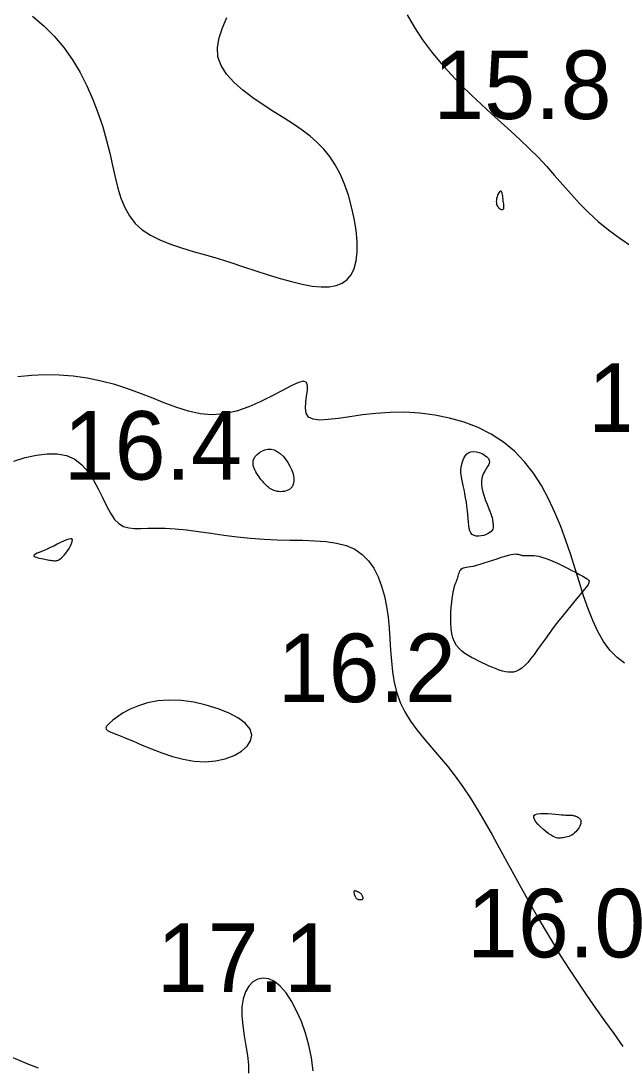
# Model space of a CAD drawing. Extents: x 3040093 to 3056816, y 408076 to 509144.
# Drawn here: x 3045553.5 to 3045597.3, y 434182.4 to 434258.8 of the extents above; entities that cross this region are included whole.
import ezdxf

# ---------------------------------------------------------------- set-up
doc = ezdxf.new("R2010")
doc.units = 0
doc.layers.add('V-CHAN-CONT-EL17', color=7, linetype='Continuous')
doc.layers.add('V-TOPO-SOUN-0610', color=7, linetype='Continuous')

msp = doc.modelspace()

# ---------------------------------------------------------------- linework, layer by layer
at = {"layer": 'V-CHAN-CONT-EL17'}
for points in [[(3045554.377, 434259.118), (3045555.204, 434258.423), (3045555.969, 434257.664), (3045556.665, 434256.833), (3045557.293, 434255.94), (3045557.856, 434254.998), (3045558.355, 434254.022), (3045558.795, 434253.025), (3045559.178, 434252.022), (3045559.507, 434251.027), (3045559.785, 434250.053), (3045560.017, 434249.114), (3045560.219, 434248.216), (3045560.411, 434247.365), (3045560.611, 434246.565), (3045560.838, 434245.823), (3045561.11, 434245.143), (3045561.447, 434244.531), (3045561.868, 434243.992), (3045562.386, 434243.529), (3045562.995, 434243.131), (3045563.683, 434242.787), (3045564.44, 434242.483), (3045565.253, 434242.206), (3045566.111, 434241.945), (3045567.002, 434241.686), (3045567.916, 434241.417), (3045568.841, 434241.129), (3045569.767, 434240.828), (3045570.684, 434240.528), (3045571.581, 434240.239), (3045572.45, 434239.972), (3045573.28, 434239.739), (3045574.061, 434239.551), (3045574.783, 434239.42), (3045575.438, 434239.355), (3045576.023, 434239.364), (3045576.537, 434239.452), (3045576.978, 434239.624), (3045577.347, 434239.885), (3045577.641, 434240.241), (3045577.86, 434240.697), (3045578.003, 434241.258), (3045578.068, 434241.925), (3045578.062, 434242.677), (3045577.989, 434243.491), (3045577.854, 434244.341), (3045577.665, 434245.203), (3045577.425, 434246.051), (3045577.141, 434246.862), (3045576.819, 434247.61), (3045576.461, 434248.277), (3045576.067, 434248.87), (3045575.632, 434249.404), (3045575.154, 434249.892), (3045574.628, 434250.35), (3045574.052, 434250.79), (3045573.422, 434251.227), (3045572.734, 434251.675), (3045571.991, 434252.145), (3045571.221, 434252.641), (3045570.457, 434253.162), (3045569.733, 434253.709), (3045569.082, 434254.281), (3045568.538, 434254.88), (3045568.136, 434255.504), (3045567.907, 434256.156), (3045567.873, 434256.833), (3045568.002, 434257.536), (3045568.246, 434258.263), (3045568.56, 434259.012)], [(3045581.722, 434259.218), (3045582.242, 434258.291), (3045582.836, 434257.387), (3045583.49, 434256.51), (3045584.188, 434255.664), (3045584.914, 434254.854), (3045585.655, 434254.084), (3045586.396, 434253.355), (3045587.132, 434252.662), (3045587.861, 434251.998), (3045588.578, 434251.353), (3045589.28, 434250.721), (3045589.964, 434250.094), (3045590.627, 434249.463), (3045591.265, 434248.821), (3045591.877, 434248.163), (3045592.474, 434247.491), (3045593.067, 434246.812), (3045593.669, 434246.131), (3045594.292, 434245.455), (3045594.947, 434244.788), (3045595.648, 434244.138), (3045596.406, 434243.509), (3045597.228, 434242.905), (3045598.09, 434242.318)], [(3045597.58, 434211.89), (3045597.023, 434212.311), (3045596.508, 434212.84), (3045596.04, 434213.47), (3045595.623, 434214.192), (3045595.249, 434214.995), (3045594.908, 434215.867), (3045594.588, 434216.796), (3045594.278, 434217.77), (3045593.967, 434218.777), (3045593.644, 434219.805), (3045593.298, 434220.843), (3045592.919, 434221.879), (3045592.498, 434222.9), (3045592.03, 434223.894), (3045591.509, 434224.849), (3045590.926, 434225.752), (3045590.275, 434226.592), (3045589.551, 434227.356), (3045588.745, 434228.032), (3045587.855, 434228.61), (3045586.894, 434229.092), (3045585.875, 434229.482), (3045584.815, 434229.784), (3045583.729, 434230.002), (3045582.632, 434230.14), (3045581.539, 434230.204), (3045580.467, 434230.196), (3045579.43, 434230.124), (3045578.445, 434230.01), (3045577.527, 434229.879), (3045576.694, 434229.757), (3045575.961, 434229.668), (3045575.345, 434229.637), (3045574.862, 434229.69), (3045574.528, 434229.851), (3045574.35, 434230.135), (3045574.295, 434230.513), (3045574.32, 434230.943), (3045574.383, 434231.385), (3045574.441, 434231.799), (3045574.452, 434232.144), (3045574.373, 434232.381), (3045574.162, 434232.467), (3045573.787, 434232.378), (3045573.261, 434232.141), (3045572.611, 434231.802), (3045571.86, 434231.403), (3045571.034, 434230.988), (3045570.159, 434230.6), (3045569.258, 434230.283), (3045568.356, 434230.08), (3045567.475, 434230.023), (3045566.61, 434230.099), (3045565.754, 434230.283), (3045564.9, 434230.548), (3045564.04, 434230.871), (3045563.165, 434231.225), (3045562.268, 434231.585), (3045561.341, 434231.927), (3045560.379, 434232.228), (3045559.388, 434232.482), (3045558.376, 434232.684), (3045557.353, 434232.83), (3045556.328, 434232.917), (3045555.308, 434232.94), (3045554.302, 434232.897), (3045553.32, 434232.782)], [(3045553.012, 434226.632), (3045553.856, 434226.897), (3045554.675, 434227.084), (3045555.458, 434227.179), (3045556.192, 434227.169), (3045556.865, 434227.038), (3045557.467, 434226.774), (3045557.988, 434226.37), (3045558.439, 434225.854), (3045558.831, 434225.261), (3045559.178, 434224.627), (3045559.493, 434223.987), (3045559.788, 434223.377), (3045560.077, 434222.833), (3045560.371, 434222.39), (3045560.684, 434222.074), (3045561.024, 434221.872), (3045561.398, 434221.761), (3045561.815, 434221.717), (3045562.282, 434221.717), (3045562.806, 434221.738), (3045563.397, 434221.757), (3045564.06, 434221.751), (3045564.802, 434221.702), (3045565.613, 434221.616), (3045566.481, 434221.504), (3045567.396, 434221.376), (3045568.344, 434221.245), (3045569.315, 434221.12), (3045570.296, 434221.014), (3045571.275, 434220.937), (3045572.243, 434220.896), (3045573.188, 434220.877), (3045574.101, 434220.862), (3045574.975, 434220.832), (3045575.799, 434220.769), (3045576.565, 434220.656), (3045577.264, 434220.472), (3045577.886, 434220.202), (3045578.425, 434219.83), (3045578.884, 434219.364), (3045579.271, 434218.816), (3045579.59, 434218.197), (3045579.848, 434217.519), (3045580.052, 434216.793), (3045580.207, 434216.032), (3045580.319, 434215.247), (3045580.396, 434214.449), (3045580.453, 434213.645), (3045580.504, 434212.84), (3045580.564, 434212.041), (3045580.65, 434211.253), (3045580.777, 434210.483), (3045580.959, 434209.735), (3045581.213, 434209.017), (3045581.549, 434208.331), (3045581.958, 434207.67), (3045582.429, 434207.022), (3045582.946, 434206.379), (3045583.498, 434205.728), (3045584.071, 434205.061), (3045584.651, 434204.366), (3045585.227, 434203.633), (3045585.787, 434202.855), (3045586.332, 434202.033), (3045586.866, 434201.173), (3045587.392, 434200.28), (3045587.914, 434199.358), (3045588.436, 434198.413), (3045588.961, 434197.449), (3045589.492, 434196.473), (3045590.033, 434195.487), (3045590.584, 434194.496), (3045591.148, 434193.502), (3045591.723, 434192.509), (3045592.311, 434191.519), (3045592.912, 434190.536), (3045593.527, 434189.562), (3045594.157, 434188.599), (3045594.801, 434187.651), (3045595.457, 434186.713), (3045596.118, 434185.782), (3045596.782, 434184.852), (3045597.444, 434183.919)], [(3045574.868, 434182.142), (3045574.738, 434183.078), (3045574.546, 434184.001), (3045574.295, 434184.895), (3045573.995, 434185.743), (3045573.653, 434186.526), (3045573.278, 434187.227), (3045572.878, 434187.827), (3045572.462, 434188.309), (3045572.038, 434188.656), (3045571.615, 434188.853), (3045571.205, 434188.906), (3045570.819, 434188.826), (3045570.468, 434188.624), (3045570.165, 434188.31), (3045569.922, 434187.893), (3045569.749, 434187.385), (3045569.66, 434186.796), (3045569.658, 434186.139), (3045569.725, 434185.433), (3045569.832, 434184.702), (3045569.953, 434183.968), (3045570.061, 434183.253), (3045570.129, 434182.581), (3045570.13, 434181.973)], [(3045554.81, 434182.321), (3045553.985, 434182.655), (3045553.131, 434183.003), (3045552.239, 434183.361), (3045551.305, 434183.725), (3045550.348, 434184.077), (3045549.396, 434184.396), (3045548.474, 434184.664), (3045547.61, 434184.861), (3045546.829, 434184.967), (3045546.158, 434184.962), (3045545.623, 434184.826), (3045545.244, 434184.546), (3045545.018, 434184.134), (3045544.934, 434183.606), (3045544.983, 434182.982), (3045545.153, 434182.279)]]:
    msp.add_lwpolyline(points, dxfattribs=at)
for points in [[(3045588.767, 434245.09), (3045588.775, 434245.135), (3045588.777, 434245.19), (3045588.774, 434245.255), (3045588.766, 434245.33), (3045588.756, 434245.416), (3045588.743, 434245.512), (3045588.73, 434245.619), (3045588.716, 434245.736), (3045588.701, 434245.858), (3045588.685, 434245.979), (3045588.666, 434246.093), (3045588.644, 434246.193), (3045588.617, 434246.274), (3045588.586, 434246.33), (3045588.548, 434246.354), (3045588.503, 434246.343), (3045588.455, 434246.299), (3045588.405, 434246.23), (3045588.356, 434246.14), (3045588.31, 434246.036), (3045588.271, 434245.923), (3045588.24, 434245.807), (3045588.221, 434245.694), (3045588.216, 434245.589), (3045588.222, 434245.492), (3045588.24, 434245.404), (3045588.267, 434245.325), (3045588.302, 434245.254), (3045588.342, 434245.192), (3045588.387, 434245.138), (3045588.434, 434245.094), (3045588.482, 434245.058), (3045588.531, 434245.031), (3045588.577, 434245.012), (3045588.622, 434245.003), (3045588.663, 434245.002), (3045588.699, 434245.01), (3045588.729, 434245.028), (3045588.752, 434245.054)], [(3045571.332, 434224.973), (3045571.265, 434225.044), (3045571.198, 434225.118), (3045571.13, 434225.198), (3045571.06, 434225.284), (3045570.988, 434225.378), (3045570.913, 434225.482), (3045570.833, 434225.597), (3045570.75, 434225.725), (3045570.667, 434225.863), (3045570.591, 434226.01), (3045570.529, 434226.165), (3045570.487, 434226.324), (3045570.47, 434226.487), (3045570.485, 434226.652), (3045570.538, 434226.816), (3045570.633, 434226.977), (3045570.766, 434227.129), (3045570.931, 434227.264), (3045571.121, 434227.377), (3045571.331, 434227.459), (3045571.553, 434227.503), (3045571.783, 434227.503), (3045572.013, 434227.452), (3045572.238, 434227.346), (3045572.454, 434227.19), (3045572.657, 434226.996), (3045572.845, 434226.774), (3045573.013, 434226.532), (3045573.159, 434226.281), (3045573.278, 434226.031), (3045573.369, 434225.791), (3045573.427, 434225.57), (3045573.456, 434225.37), (3045573.456, 434225.189), (3045573.432, 434225.028), (3045573.384, 434224.887), (3045573.316, 434224.765), (3045573.231, 434224.662), (3045573.13, 434224.578), (3045573.016, 434224.512), (3045572.893, 434224.463), (3045572.762, 434224.43), (3045572.627, 434224.412), (3045572.491, 434224.408), (3045572.356, 434224.415), (3045572.226, 434224.434), (3045572.104, 434224.462), (3045571.991, 434224.498), (3045571.887, 434224.542), (3045571.792, 434224.592), (3045571.703, 434224.648), (3045571.621, 434224.708), (3045571.544, 434224.771), (3045571.471, 434224.837), (3045571.4, 434224.905)], [(3045586.077, 434223.335), (3045586.032, 434223.652), (3045585.979, 434223.968), (3045585.923, 434224.278), (3045585.866, 434224.574), (3045585.81, 434224.85), (3045585.759, 434225.1), (3045585.715, 434225.316), (3045585.68, 434225.494), (3045585.654, 434225.641), (3045585.638, 434225.763), (3045585.63, 434225.869), (3045585.631, 434225.967), (3045585.64, 434226.064), (3045585.656, 434226.168), (3045585.68, 434226.287), (3045585.712, 434226.426), (3045585.754, 434226.58), (3045585.808, 434226.739), (3045585.878, 434226.896), (3045585.966, 434227.042), (3045586.076, 434227.168), (3045586.209, 434227.266), (3045586.369, 434227.327), (3045586.557, 434227.346), (3045586.762, 434227.325), (3045586.973, 434227.271), (3045587.178, 434227.188), (3045587.366, 434227.082), (3045587.525, 434226.96), (3045587.642, 434226.826), (3045587.707, 434226.686), (3045587.712, 434226.545), (3045587.666, 434226.4), (3045587.585, 434226.247), (3045587.481, 434226.084), (3045587.37, 434225.905), (3045587.266, 434225.709), (3045587.183, 434225.491), (3045587.135, 434225.247), (3045587.132, 434224.976), (3045587.17, 434224.685), (3045587.239, 434224.382), (3045587.331, 434224.076), (3045587.437, 434223.775), (3045587.547, 434223.489), (3045587.653, 434223.225), (3045587.745, 434222.992), (3045587.817, 434222.797), (3045587.87, 434222.637), (3045587.907, 434222.505), (3045587.932, 434222.396), (3045587.947, 434222.305), (3045587.957, 434222.226), (3045587.964, 434222.153), (3045587.971, 434222.081), (3045587.982, 434222.006), (3045587.991, 434221.926), (3045587.994, 434221.844), (3045587.987, 434221.76), (3045587.965, 434221.675), (3045587.922, 434221.591), (3045587.855, 434221.507), (3045587.757, 434221.426), (3045587.627, 434221.349), (3045587.471, 434221.279), (3045587.297, 434221.222), (3045587.114, 434221.182), (3045586.931, 434221.163), (3045586.755, 434221.171), (3045586.597, 434221.209), (3045586.464, 434221.284), (3045586.362, 434221.396), (3045586.288, 434221.546), (3045586.237, 434221.729), (3045586.202, 434221.942), (3045586.178, 434222.181), (3045586.159, 434222.444), (3045586.14, 434222.726), (3045586.114, 434223.024)], [(3045556.049, 434219.371), (3045556.13, 434219.378), (3045556.211, 434219.396), (3045556.295, 434219.428), (3045556.382, 434219.477), (3045556.475, 434219.548), (3045556.577, 434219.643), (3045556.688, 434219.766), (3045556.808, 434219.918), (3045556.932, 434220.09), (3045557.05, 434220.273), (3045557.155, 434220.454), (3045557.236, 434220.624), (3045557.287, 434220.772), (3045557.299, 434220.886), (3045557.263, 434220.957), (3045557.173, 434220.978), (3045557.035, 434220.952), (3045556.858, 434220.89), (3045556.65, 434220.799), (3045556.42, 434220.688), (3045556.176, 434220.566), (3045555.928, 434220.442), (3045555.683, 434220.323), (3045555.449, 434220.218), (3045555.231, 434220.126), (3045555.033, 434220.045), (3045554.859, 434219.975), (3045554.712, 434219.913), (3045554.596, 434219.859), (3045554.516, 434219.811), (3045554.475, 434219.766), (3045554.475, 434219.725), (3045554.512, 434219.687), (3045554.58, 434219.651), (3045554.671, 434219.617), (3045554.781, 434219.586), (3045554.902, 434219.556), (3045555.03, 434219.528), (3045555.156, 434219.502), (3045555.277, 434219.477), (3045555.391, 434219.454), (3045555.5, 434219.433), (3045555.602, 434219.415), (3045555.7, 434219.399), (3045555.793, 434219.386), (3045555.882, 434219.377), (3045555.967, 434219.372)], [(3045592.065, 434214.047), (3045591.774, 434213.641), (3045591.497, 434213.25), (3045591.232, 434212.879), (3045590.98, 434212.534), (3045590.739, 434212.221), (3045590.509, 434211.946), (3045590.29, 434211.716), (3045590.08, 434211.534), (3045589.877, 434211.398), (3045589.679, 434211.303), (3045589.483, 434211.246), (3045589.286, 434211.223), (3045589.085, 434211.229), (3045588.878, 434211.261), (3045588.662, 434211.313), (3045588.436, 434211.383), (3045588.2, 434211.468), (3045587.955, 434211.566), (3045587.705, 434211.675), (3045587.449, 434211.793), (3045587.191, 434211.917), (3045586.932, 434212.047), (3045586.673, 434212.179), (3045586.417, 434212.313), (3045586.168, 434212.453), (3045585.93, 434212.605), (3045585.706, 434212.774), (3045585.503, 434212.966), (3045585.323, 434213.186), (3045585.171, 434213.439), (3045585.052, 434213.732), (3045584.969, 434214.066), (3045584.917, 434214.433), (3045584.892, 434214.82), (3045584.89, 434215.215), (3045584.905, 434215.606), (3045584.932, 434215.981), (3045584.967, 434216.328), (3045585.005, 434216.634), (3045585.042, 434216.89), (3045585.077, 434217.1), (3045585.109, 434217.269), (3045585.139, 434217.402), (3045585.168, 434217.506), (3045585.194, 434217.586), (3045585.218, 434217.649), (3045585.24, 434217.699), (3045585.259, 434217.742), (3045585.277, 434217.781), (3045585.294, 434217.819), (3045585.31, 434217.859), (3045585.326, 434217.902), (3045585.343, 434217.951), (3045585.36, 434218.009), (3045585.379, 434218.078), (3045585.4, 434218.16), (3045585.424, 434218.252), (3045585.451, 434218.349), (3045585.483, 434218.448), (3045585.521, 434218.544), (3045585.566, 434218.634), (3045585.618, 434218.712), (3045585.678, 434218.776), (3045585.748, 434218.822), (3045585.831, 434218.854), (3045585.93, 434218.877), (3045586.048, 434218.897), (3045586.19, 434218.917), (3045586.358, 434218.944), (3045586.555, 434218.983), (3045586.786, 434219.038), (3045587.052, 434219.113), (3045587.344, 434219.204), (3045587.653, 434219.306), (3045587.969, 434219.413), (3045588.283, 434219.519), (3045588.583, 434219.618), (3045588.861, 434219.705), (3045589.107, 434219.774), (3045589.312, 434219.822), (3045589.481, 434219.849), (3045589.617, 434219.86), (3045589.727, 434219.858), (3045589.815, 434219.847), (3045589.886, 434219.829), (3045589.947, 434219.809), (3045590.001, 434219.79), (3045590.055, 434219.774), (3045590.109, 434219.762), (3045590.166, 434219.754), (3045590.228, 434219.749), (3045590.297, 434219.746), (3045590.374, 434219.745), (3045590.461, 434219.746), (3045590.56, 434219.748), (3045590.673, 434219.75), (3045590.802, 434219.749), (3045590.95, 434219.741), (3045591.118, 434219.723), (3045591.309, 434219.69), (3045591.526, 434219.639), (3045591.771, 434219.567), (3045592.046, 434219.469), (3045592.352, 434219.343), (3045592.679, 434219.195), (3045593.018, 434219.032), (3045593.359, 434218.861), (3045593.69, 434218.689), (3045594.001, 434218.522), (3045594.283, 434218.369), (3045594.523, 434218.236), (3045594.715, 434218.127), (3045594.856, 434218.036), (3045594.947, 434217.952), (3045594.988, 434217.865), (3045594.98, 434217.766), (3045594.923, 434217.645), (3045594.817, 434217.492), (3045594.663, 434217.297), (3045594.462, 434217.053), (3045594.221, 434216.763), (3045593.948, 434216.436), (3045593.65, 434216.077), (3045593.335, 434215.693), (3045593.012, 434215.291), (3045592.688, 434214.879), (3045592.37, 434214.462)], [(3045567.732, 434204.762), (3045568.445, 434204.919), (3045569.083, 434205.159), (3045569.621, 434205.465), (3045570.033, 434205.824), (3045570.293, 434206.22), (3045570.377, 434206.638), (3045570.259, 434207.063), (3045569.924, 434207.48), (3045569.399, 434207.878), (3045568.72, 434208.245), (3045567.926, 434208.569), (3045567.054, 434208.837), (3045566.14, 434209.04), (3045565.223, 434209.164), (3045564.34, 434209.198), (3045563.521, 434209.136), (3045562.776, 434208.992), (3045562.106, 434208.785), (3045561.515, 434208.535), (3045561.004, 434208.261), (3045560.576, 434207.984), (3045560.233, 434207.722), (3045559.978, 434207.495), (3045559.813, 434207.317), (3045559.739, 434207.18), (3045559.754, 434207.07), (3045559.86, 434206.972), (3045560.056, 434206.873), (3045560.343, 434206.759), (3045560.72, 434206.615), (3045561.188, 434206.429), (3045561.744, 434206.191), (3045562.377, 434205.917), (3045563.071, 434205.628), (3045563.813, 434205.345), (3045564.588, 434205.09), (3045565.382, 434204.884), (3045566.18, 434204.747), (3045566.969, 434204.702)], [(3045591.063, 434200.848), (3045591.23, 434200.901), (3045591.451, 434200.927), (3045591.708, 434200.931), (3045591.985, 434200.919), (3045592.267, 434200.897), (3045592.537, 434200.871), (3045592.779, 434200.847), (3045592.98, 434200.829), (3045593.142, 434200.816), (3045593.272, 434200.809), (3045593.376, 434200.805), (3045593.459, 434200.804), (3045593.528, 434200.803), (3045593.588, 434200.802), (3045593.646, 434200.8), (3045593.706, 434200.795), (3045593.769, 434200.786), (3045593.834, 434200.775), (3045593.9, 434200.76), (3045593.966, 434200.741), (3045594.031, 434200.719), (3045594.094, 434200.692), (3045594.155, 434200.662), (3045594.212, 434200.627), (3045594.265, 434200.587), (3045594.31, 434200.541), (3045594.348, 434200.489), (3045594.375, 434200.429), (3045594.391, 434200.362), (3045594.393, 434200.286), (3045594.38, 434200.201), (3045594.352, 434200.107), (3045594.308, 434200.006), (3045594.251, 434199.9), (3045594.183, 434199.793), (3045594.104, 434199.689), (3045594.017, 434199.589), (3045593.923, 434199.497), (3045593.825, 434199.415), (3045593.723, 434199.347), (3045593.618, 434199.291), (3045593.512, 434199.246), (3045593.406, 434199.21), (3045593.3, 434199.182), (3045593.195, 434199.161), (3045593.094, 434199.145), (3045592.995, 434199.132), (3045592.9, 434199.123), (3045592.806, 434199.119), (3045592.709, 434199.126), (3045592.605, 434199.146), (3045592.49, 434199.183), (3045592.361, 434199.243), (3045592.214, 434199.327), (3045592.046, 434199.441), (3045591.854, 434199.585), (3045591.651, 434199.753), (3045591.45, 434199.937), (3045591.266, 434200.126), (3045591.111, 434200.312), (3045591, 434200.486), (3045590.946, 434200.639), (3045590.964, 434200.762)], [(3045578.224, 434194.638), (3045578.268, 434194.633), (3045578.312, 434194.63), (3045578.355, 434194.631), (3045578.395, 434194.637), (3045578.431, 434194.648), (3045578.46, 434194.665), (3045578.481, 434194.689), (3045578.493, 434194.72), (3045578.495, 434194.759), (3045578.49, 434194.801), (3045578.478, 434194.847), (3045578.46, 434194.894), (3045578.437, 434194.94), (3045578.411, 434194.984), (3045578.382, 434195.024), (3045578.351, 434195.059), (3045578.319, 434195.089), (3045578.285, 434195.115), (3045578.25, 434195.138), (3045578.213, 434195.158), (3045578.175, 434195.176), (3045578.135, 434195.194), (3045578.093, 434195.211), (3045578.051, 434195.229), (3045578.008, 434195.246), (3045577.967, 434195.26), (3045577.928, 434195.27), (3045577.893, 434195.274), (3045577.864, 434195.27), (3045577.842, 434195.257), (3045577.828, 434195.233), (3045577.823, 434195.197), (3045577.827, 434195.151), (3045577.837, 434195.097), (3045577.854, 434195.039), (3045577.874, 434194.98), (3045577.898, 434194.92), (3045577.924, 434194.865), (3045577.95, 434194.815), (3045577.975, 434194.773), (3045578, 434194.74), (3045578.026, 434194.713), (3045578.053, 434194.692), (3045578.081, 434194.675), (3045578.112, 434194.663), (3045578.146, 434194.653), (3045578.183, 434194.645)]]:
    msp.add_lwpolyline(points, close=True, dxfattribs=at)

# ---------------------------------------------------------------- texts
at = {"layer": 'V-TOPO-SOUN-0610'}
for s, p in [('15.8 ', (3045583.613, 434251.61)), ('16.4 ', (3045594.903, 434228.77)), ('16.4 ', (3045556.653, 434225.29)), ('16.2 ', (3045572.263, 434209.05)), ('16.0 ', (3045586.073, 434190.42)), ('17.1 ', (3045563.443, 434187.89))]:
    msp.add_text(s, height=5, dxfattribs=at).set_placement(p)

doc.saveas('drawing.dxf')
